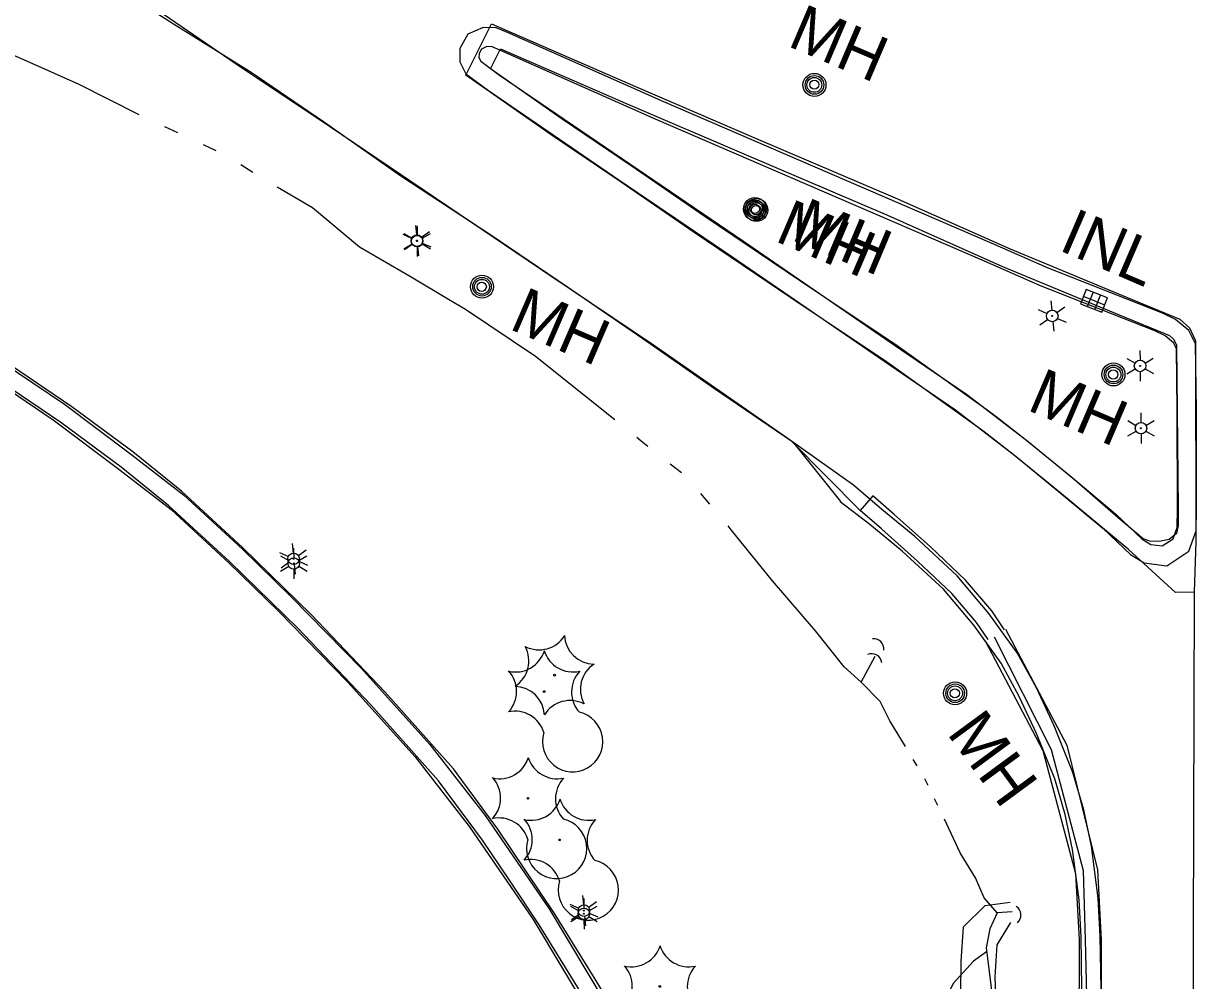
# Model space of a CAD drawing. Extents: x 588843 to 2552415, y 180129 to 269402.
# Drawn here: x 593696.8 to 593849.8, y 185434.7 to 185559.6 of the extents above; entities that cross this region are included whole.
import ezdxf

# ---------------------------------------------------------------- set-up
doc = ezdxf.new("R2010")
doc.units = 0
for name, color, linetype in [('Default', 7, 'Continuous'), ('E_DRN', 7, 'Continuous'), ('E_DRN_RipRap', 7, 'Continuous'), ('E_DRN_Text', 7, 'Continuous'), ('E_DWY', 7, 'Continuous'), ('E_LAND_Vegetation', 7, 'Continuous'), ('E_LTG', 7, 'Continuous'), ('E_RDWY', 7, 'Continuous'), ('E_RDWY_AsphConc', 7, 'Continuous'), ('E_RDWY_C_and_G', 7, 'Continuous'), ('E_RDWY_Gravel', 7, 'Continuous'), ('E_UTL_MH', 7, 'Continuous'), ('E_UTL_MH_Text', 7, 'Continuous'), ('E_WTR_P', 7, 'Continuous')]:
    doc.layers.add(name, color=color, linetype=linetype)

# ---------------------------------------------------------------- blocks, each defined once
blk = doc.blocks.new('LPOL')
at = {"layer": 'Default'}
for p, q in [((-0.75, 1.3), (-2, 3.46)), ((0.75, 1.3), (2, 3.46)), ((-4, 0), (-1.5, 0)), ((1.5, 0), (4, 0)), ((-2, -3.46), (-0.75, -1.3)), ((2, -3.46), (0.75, -1.3))]:
    blk.add_line(p, q, dxfattribs=at)
for radius in [1.5, 1.5, 1.5, 0.125]:
    blk.add_circle((0, 0), radius, dxfattribs=at)
blk = doc.blocks.new('MHO')
at = {"layer": 'Default'}
for centre, radius in [((0.08, -0.12), 3), ((0.08, -0.12), 2.43), ((0.07, -0.15), 1.94), ((0.02, -0.16), 1.21)]:
    blk.add_circle(centre, radius, dxfattribs=at)
blk = doc.blocks.new('INLO')
at = {"layer": 'E_DRN'}
for p, q in [((2, -4), (2, 0)), ((4, -4), (4, 0)), ((6, -2), (0, -2))]:
    blk.add_line(p, q, dxfattribs=at)
blk.add_lwpolyline([(0, -4), (6, -4), (6, 0), (0, 0), (0, -4)], close=True, dxfattribs=at)
blk = doc.blocks.new('INLT_25')
at = {"layer": 'E_DRN_Text'}
blk.add_text('INL', height=12, dxfattribs=at).set_placement((-11.03, -6))
blk = doc.blocks.new('MHT')
at = {"layer": 'E_UTL_MH_Text'}
blk.add_text('MH', height=12, dxfattribs=at).set_placement((-9.81, -6))
blk = doc.blocks.new('CTRE')
at = {"layer": 'Default'}
blk.add_circle((0, 0), 0.223, dxfattribs=at)
for centre, start, end in [((-11.97, 8.96), 280.2067, 5.9716), ((1.81, 14.92), 220.2113, 305.9762), ((13.83, 5.89), 160.2113, 245.9762), ((-13.83, -5.9), 340.2113, 65.9762), ((12.03, -9.04), 185.9272, 100.2511), ((-1.81, -14.93), 40.2113, 125.9762)]:
    blk.add_arc(centre, 7.87, start, end, dxfattribs=at)
blk = doc.blocks.new('CULV2')
at = {"layer": 'E_DRN'}
blk.add_arc((19.7, 14.8), 24.6, 216.8699, 323.1301, dxfattribs=at)
blk = doc.blocks.new('CULV2_4')
at = {"layer": 'E_DRN'}
blk.add_arc((64.6, 48.4), 80.7, 216.8699, 323.1301, dxfattribs=at)
blk = doc.blocks.new('MHO_3')
at = {"layer": 'E_UTL_MH'}
for centre, radius in [((0.3, -0.4), 9.84), ((0.3, -0.4), 7.98), ((0.2, -0.5), 6.35), ((0.1, -0.5), 3.97)]:
    blk.add_circle(centre, radius, dxfattribs=at)
blk = doc.blocks.new('MHT_3')
at = {"layer": 'E_UTL_MH_Text'}
blk.add_text('MH', height=39.37, dxfattribs=at).set_placement((-32.2, -19.7))
blk = doc.blocks.new('LPOL_4')
at = {"layer": 'E_LTG'}
for p, q in [((-2.5, 4.3), (-6.6, 11.4)), ((2.5, 4.3), (6.6, 11.4)), ((-13.1, 0), (-4.9, 0)), ((4.9, 0), (13.1, 0)), ((-6.6, -11.4), (-2.5, -4.3)), ((6.6, -11.4), (2.5, -4.3))]:
    blk.add_line(p, q, dxfattribs=at)
for radius in [4.92, 4.92, 4.92, 0.41]:
    blk.add_circle((0, 0), radius, dxfattribs=at)
blk = doc.blocks.new('CTRE_4')
at = {"layer": 'E_LAND_Vegetation'}
blk.add_circle((0, 0), 0.733, dxfattribs=at)
for centre, start, end in [((-39.3, 29.4), 280.2067, 5.9716), ((5.9, 49), 220.2113, 305.9762), ((45.4, 19.3), 160.2113, 245.9762), ((-45.4, -19.3), 340.2113, 65.9762), ((39.5, -29.6), 100.2511, 185.9272), ((-5.9, -49), 40.2113, 125.9762)]:
    blk.add_arc(centre, 25.8, start, end, dxfattribs=at)

msp = doc.modelspace()

# ---------------------------------------------------------------- linework, layer by layer
at = {"layer": 'E_DRN_RipRap'}
for points in [[(593810.07, 185425.52), (593809.33, 185428.74), (593810.53, 185430.66), (593814.48, 185431.66), (593816.3, 185432.01), (593819.05, 185433.09), (593819.11, 185437.18), (593819.4, 185441.71), (593822.2, 185444.49), (593825.46, 185444.95)], [(593810.07, 185425.52), (593811.24, 185421.21), (593814.68, 185422.47), (593817.29, 185423.81), (593820.4, 185424.46), (593822.45, 185425.42), (593822.41, 185428.28), (593823.69, 185430.63), (593823.53, 185435.2), (593823.8, 185439.37), (593825.56, 185442.27)]]:
    msp.add_lwpolyline(points, dxfattribs=at)
at = {"layer": 'E_DWY'}
for points in [[(593780.96, 185417.08), (593776.04, 185427.16), (593771.25, 185435.1), (593766.16, 185443.32), (593762.33, 185449.04), (593758.69, 185454.46), (593752.87, 185462.33), (593743.93, 185472.37), (593734.35, 185482.42), (593725.38, 185491.19), (593717.41, 185498.54), (593711.09, 185503.67), (593703.12, 185509.55), (593692.76, 185516.55), (593680.51, 185524.43), (593663.74, 185534.21), (593649.9, 185541.92), (593639.65, 185547.08), (593629.09, 185552.01), (593620.26, 185555.6), (593612.76, 185558.3), (593599, 185563.16), (593585.05, 185568.18), (593571.3, 185573.05)], [(593778.71, 185415.98), (593773.84, 185425.96), (593769.11, 185433.8), (593764.06, 185441.97), (593760.26, 185447.65), (593756.65, 185453.02), (593750.93, 185460.75), (593742.09, 185470.68), (593732.57, 185480.67), (593723.66, 185489.38), (593715.77, 185496.65), (593709.56, 185501.69), (593701.67, 185507.5), (593691.39, 185514.46), (593679.21, 185522.29), (593662.5, 185532.04), (593648.73, 185539.71), (593638.56, 185544.83), (593628.09, 185549.71), (593619.36, 185553.26), (593611.92, 185555.94), (593598.16, 185560.81), (593584.21, 185565.83), (593570.46, 185570.69)], [(593693.91, 185515.46), (593702.15, 185509.9), (593710.77, 185503.41), (593717.67, 185498.06), (593725.36, 185490.97), (593731.78, 185484.71), (593740.87, 185475.4), (593749.79, 185465.51), (593757, 185456.25), (593765.37, 185444.04), (593772.78, 185431.62), (593777.34, 185424.31), (593780.1, 185419.13), (593781.51, 185415.53)], [(593692.53, 185513.38), (593700.69, 185507.86), (593709.25, 185501.42), (593716.05, 185496.15), (593723.64, 185489.15), (593730.01, 185482.94), (593739.05, 185473.69), (593747.87, 185463.9), (593754.98, 185454.77), (593763.26, 185442.69), (593770.65, 185430.31), (593775.18, 185423.06), (593777.82, 185418.09), (593779.18, 185414.62)]]:
    msp.add_lwpolyline(points, dxfattribs=at)
at = {"layer": 'E_RDWY'}
for points in [[(593805.06, 185499.36), (593796.08, 185505.71), (593778.99, 185517.59), (593765.58, 185526.62), (593750.52, 185536.77), (593736.83, 185546.06), (593725.23, 185553.81), (593714.32, 185561.29), (593702.05, 185569.53), (593690.43, 185577.12), (593681.49, 185583.28), (593656.92, 185594.04), (593626.9, 185606.88), (593604.28, 185616.72), (593578.06, 185627.87), (593554.17, 185638.2), (593528.97, 185649.12), (593509.99, 185657.21), (593506.4, 185658.17), (593479.1, 185664.49), (593455.91, 185669.88), (593438.41, 185673.77)], [(593805.94, 185496.05), (593797.03, 185505.05), (593786.93, 185511.9), (593777.58, 185518.45), (593767.74, 185525.16), (593757.74, 185531.98), (593746.04, 185539.64), (593735.92, 185546.77), (593726.52, 185553.17), (593716.39, 185559.48), (593706.73, 185565.73), (593698.01, 185571.94), (593688.62, 185578.29)]]:
    msp.add_lwpolyline(points, dxfattribs=at)
at = {"layer": 'E_RDWY_AsphConc'}
msp.add_lwpolyline([(593849.48, 185485.4), (593849.34, 185440.62), (593849.28, 185400.8)], dxfattribs=at)
at = {"layer": 'E_RDWY_C_and_G'}
msp.add_line((593807.59, 185497.93), (593805.94, 185496.05), dxfattribs=at)
for points in [[(593840.87, 185490.98), (593831.91, 185498.45), (593825.88, 185503.34), (593822.11, 185506.29), (593820.85, 185507.22), (593809.04, 185515.67), (593798.47, 185522.71), (593784.28, 185532.29), (593774.63, 185538.95), (593765.63, 185545.04), (593754.5, 185552.84), (593757.85, 185559.52), (593776.61, 185551.35), (593792.06, 185544.72), (593810.49, 185536.84), (593825.47, 185530.18), (593840.64, 185523.88), (593847.6, 185521.02), (593848.86, 185519.88), (593849.67, 185518.16), (593849.71, 185491.99)], [(593836.91, 185426.06), (593837.33, 185433.61), (593837.23, 185440.48), (593836.96, 185445.47), (593836.09, 185452.23), (593835.07, 185457), (593833.67, 185461.86), (593831.22, 185467.94), (593828.9, 185472.91), (593826.41, 185477.46), (593822.71, 185482.61), (593818.59, 185487.51), (593813.05, 185492.63), (593808.75, 185496.15), (593805.06, 185499.36)], [(593834.48, 185426.2), (593834.83, 185433.65), (593834.73, 185440.39), (593834.47, 185445.24), (593833.62, 185451.81), (593832.65, 185456.39), (593831.3, 185461.04), (593828.93, 185466.94), (593826.67, 185471.78), (593824.29, 185476.13), (593820.74, 185481.08), (593816.77, 185485.78), (593811.41, 185490.74), (593807.2, 185494.19), (593803.33, 185497.15)], [(593824.76, 185480.47), (593823.09, 185482.94), (593819.67, 185486.95), (593815.07, 185491.28), (593810.34, 185495.51), (593807.59, 185497.93)], [(593822.59, 185479.21), (593821.1, 185481.43), (593817.86, 185485.22), (593813.38, 185489.44), (593808.68, 185493.64), (593805.94, 185496.05)], [(593849.71, 185491.99), (593849.48, 185485.4), (593847.02, 185485.33), (593840.87, 185490.98)], [(593824.87, 185480.54), (593832.89, 185465.43), (593836.87, 185449.16), (593837.34, 185440.01), (593837.35, 185427.33), (593835.58, 185427.38), (593834.42, 185427.43)], [(593822.22, 185479.05), (593829.72, 185464.73), (593834.01, 185448.67), (593834.49, 185440), (593834.42, 185427.43)], [(593823.38, 185479.56), (593830.82, 185464.83), (593834.99, 185449.07), (593835.26, 185440.01), (593835.58, 185427.38)]]:
    msp.add_lwpolyline(points, dxfattribs=at)
for points in [[(593823.13, 185530.86), (593801.95, 185540.01), (593780.3, 185549.35), (593759.93, 185558.41), (593758.45, 185559.02), (593756.74, 185559.07), (593754.76, 185558.19), (593753.72, 185556.33), (593753.71, 185554.58), (593754.49, 185553.02), (593757.44, 185550.83), (593774.46, 185539.2), (593789.31, 185529.1), (593809.83, 185514.98), (593818.33, 185509.18), (593826.27, 185503.07), (593832.48, 185497.96), (593837.6, 185493.68), (593841.16, 185490.31), (593842.96, 185489.2), (593845.89, 185488.81), (593848.8, 185490.73), (593849.74, 185493.38), (593849.78, 185496.19), (593849.77, 185509.19), (593849.67, 185517.79), (593848.78, 185519.53), (593847.06, 185520.94), (593845.34, 185521.79), (593830.36, 185527.7)], [(593822.14, 185528.57), (593800.96, 185537.71), (593779.3, 185547.06), (593758.94, 185556.11), (593757.92, 185556.53), (593757.23, 185556.56), (593756.53, 185556.25), (593756.22, 185555.68), (593756.21, 185555.16), (593756.46, 185554.67), (593758.89, 185552.86), (593775.87, 185541.27), (593790.72, 185531.16), (593811.24, 185517.04), (593819.79, 185511.2), (593827.83, 185505.02), (593834.08, 185499.89), (593839.26, 185495.55), (593842.69, 185492.3), (593843.81, 185491.61), (593845.3, 185491.41), (593846.72, 185492.35), (593847.25, 185493.83), (593847.28, 185496.21), (593847.27, 185509.17), (593847.18, 185517.18), (593846.8, 185517.92), (593845.7, 185518.82), (593844.33, 185519.5), (593829.44, 185525.37)], [(593822.3, 185509.25), (593810.46, 185517.73), (593799.86, 185524.79), (593785.69, 185534.35), (593776.04, 185541.01), (593767.04, 185547.1), (593757.7, 185553.65), (593759.02, 185556.28), (593775.62, 185549.05), (593791.07, 185542.43), (593809.49, 185534.55), (593824.48, 185527.89), (593839.68, 185521.57), (593846.24, 185518.88), (593846.81, 185518.36), (593847.18, 185517.59), (593847.38, 185496.2), (593847.38, 185494.1), (593847.18, 185493.04), (593846.23, 185492.24), (593844.91, 185491.99), (593843.69, 185492.02), (593842.81, 185492.36), (593839.55, 185495.07), (593833.52, 185500.36), (593827.44, 185505.3), (593823.65, 185508.26), (593822.3, 185509.25)]]:
    msp.add_lwpolyline(points, close=True, dxfattribs=at)
at = {"layer": 'E_RDWY_Gravel'}
msp.add_lwpolyline([(593803.39, 185497.23), (593797.33, 185504.83)], dxfattribs=at)
at = {"layer": 'E_WTR_P'}
for points in [[(593711.91, 185547.68), (593704.08, 185551.61), (593697.65, 185554.48), (593692.94, 185556.53), (593687.54, 185558.84)], [(593716.92, 185545.31), (593715.24, 185546.08)], [(593721.96, 185542.97), (593720.28, 185543.75)], [(593726.73, 185540.16), (593725.16, 185541.14)], [(593752.24, 185523.58), (593747.38, 185526.46), (593740.61, 185530.4), (593734.5, 185535.53), (593729.89, 185538.24)], [(593773.92, 185507.86), (593769.84, 185511.14), (593763.59, 185516.15), (593754.44, 185522.28), (593752.24, 185523.58)], [(593778.24, 185504.39), (593777.37, 185505.08), (593776.8, 185505.54)], [(593782.6, 185500.95), (593781.15, 185502.1)], [(593786.31, 185496.86), (593785.12, 185498.27)], [(593806.06, 185473.64), (593803.84, 185475.64), (593800.1, 185480.33), (593794.5, 185486.84), (593789.11, 185493.53), (593788.69, 185494.02)], [(593811.84, 185465.23), (593809.79, 185468.6), (593808.54, 185471.12), (593806.06, 185473.64), (593807.88, 185477.05)], [(593813.35, 185462.72), (593812.85, 185463.56)], [(593814.77, 185460.16), (593814.34, 185461.03)], [(593816.06, 185457.53), (593815.63, 185458.41)], [(593823.8, 185443.55), (593822.07, 185445.48), (593820.95, 185448.12), (593818.94, 185451.37), (593816.92, 185455.78)], [(593825.72, 185443.65), (593823.8, 185443.55), (593822.81, 185441.44), (593822.34, 185438.97), (593822.86, 185434.82), (593824.51, 185421.49), (593824.3, 185416.03)], [(593822.41, 185438.43), (593820.68, 185437.23), (593818.04, 185434.33), (593815.85, 185429.86), (593814.74, 185427.47), (593813.4, 185426.59), (593811.52, 185426.41)]]:
    msp.add_lwpolyline(points, dxfattribs=at)

# ---------------------------------------------------------------- block references
at = {"layer": 'E_DRN'}
for name, p, xscale, yscale, rotation in [('INLO', (593835.39, 185524.87), 0.5, 0.5, -21.59950009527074), ('CULV2', (593809, 185477.83), 0.05265256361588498, 0.05265256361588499, 135.87873705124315), ('CULV2_4', (593808.75, 185476.17), 0.016669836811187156, 0.016669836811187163, 150.0782391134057), ('CULV2_4', (593826.42, 185442.24), 0.01661932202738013, 0.016619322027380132, 94.13001763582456)]:
    msp.add_blockref(name, p, dxfattribs=dict(at, xscale=xscale, yscale=yscale, rotation=rotation))
at = {"layer": 'E_DRN_Text', "xscale": 0.49999999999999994, "yscale": 0.5000000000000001, "rotation": -23.33669759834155}
msp.add_blockref('INLT_25', (593837.89, 185530.65), dxfattribs=at)
at = {"layer": 'E_LAND_Vegetation'}
for name, p, xscale, yscale, rotation in [('CTRE_4', (593766.07, 185474.55), 0.1524003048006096, 0.1524003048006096, -97.36026881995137), ('CTRE', (593764.7, 185472.41), 0.49999999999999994, 0.5000000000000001, -23.368950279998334), ('CTRE', (593762.61, 185458.48), 0.49999999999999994, 0.5000000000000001, -23.368950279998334), ('CTRE', (593766.74, 185453.06), 0.49999999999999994, 0.5000000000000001, -23.368950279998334), ('CTRE', (593779.79, 185433.94), 0.49999999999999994, 0.5000000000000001, -23.368950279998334)]:
    msp.add_blockref(name, p, dxfattribs=dict(at, xscale=xscale, yscale=yscale, rotation=rotation))
at = {"layer": 'E_LTG'}
for name, p, xscale, yscale, rotation in [('LPOL_4', (593748.12, 185531.25), 0.1524003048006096, 0.15240030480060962, -84.36014555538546), ('LPOL', (593748.15, 185531.19), 0.5000000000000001, 0.5, -89.67337617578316), ('LPOL_4', (593830.97, 185521.42), 0.1524003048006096, 0.15240030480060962, -84.36014555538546), ('LPOL', (593842.42, 185514.9), 0.5000000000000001, 0.5, -89.67337617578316), ('LPOL', (593842.54, 185506.77), 0.5000000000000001, 0.5, -89.67337617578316), ('LPOL_4', (593732.04, 185489.73), 0.1524003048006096, 0.15240030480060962, -84.36014555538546), ('LPOL', (593732.05, 185489.13), 0.5000000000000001, 0.5, -89.67337617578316), ('LPOL_4', (593769.9, 185443.83), 0.1524003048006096, 0.15240030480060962, -84.36014555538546), ('LPOL', (593769.9, 185443.42), 0.5000000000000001, 0.5, -89.67337617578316)]:
    msp.add_blockref(name, p, dxfattribs=dict(at, xscale=xscale, yscale=yscale, rotation=rotation))
at = {"layer": 'E_UTL_MH'}
for name, p, xscale, yscale, rotation in [('MHO', (593800.02, 185551.61), 0.4999999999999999, 0.5, -89.99427028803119), ('MHO_3', (593792.36, 185535.31), 0.1524003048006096, 0.15240030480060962, -22.76434502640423), ('MHO', (593792.26, 185535.4), 0.4999999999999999, 0.5, -89.99427028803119), ('MHO', (593756.59, 185525.31), 0.49999999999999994, 0.5000000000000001, -23.368950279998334), ('MHO', (593838.94, 185513.86), 0.49999999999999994, 0.5000000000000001, -23.33669759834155), ('MHO', (593818.29, 185472.26), 0.49999999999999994, 0.5000000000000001, -23.368950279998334)]:
    msp.add_blockref(name, p, dxfattribs=dict(at, xscale=xscale, yscale=yscale, rotation=rotation))
at = {"layer": 'E_UTL_MH_Text'}
for name, p, xscale, yscale, rotation in [('MHT', (593801.97, 185557.54), 0.5000000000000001, 0.4999999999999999, -23.108396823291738), ('MHT', (593800.33, 185532.09), 0.5000000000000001, 0.4999999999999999, -23.108396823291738), ('MHT_3', (593802.45, 185532.29), 0.1524003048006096, 0.15240030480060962, -22.76434502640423), ('MHT', (593765.68, 185520.6), 0.49999999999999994, 0.5000000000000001, -23.368950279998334), ('MHT', (593833.21, 185510.05), 0.5000000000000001, 0.4999999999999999, -23.108396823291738), ('MHT', (593822.46, 185464.8), 0.4999999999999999, 0.4999999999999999, -53.67881553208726)]:
    msp.add_blockref(name, p, dxfattribs=dict(at, xscale=xscale, yscale=yscale, rotation=rotation))

doc.saveas('drawing.dxf')
